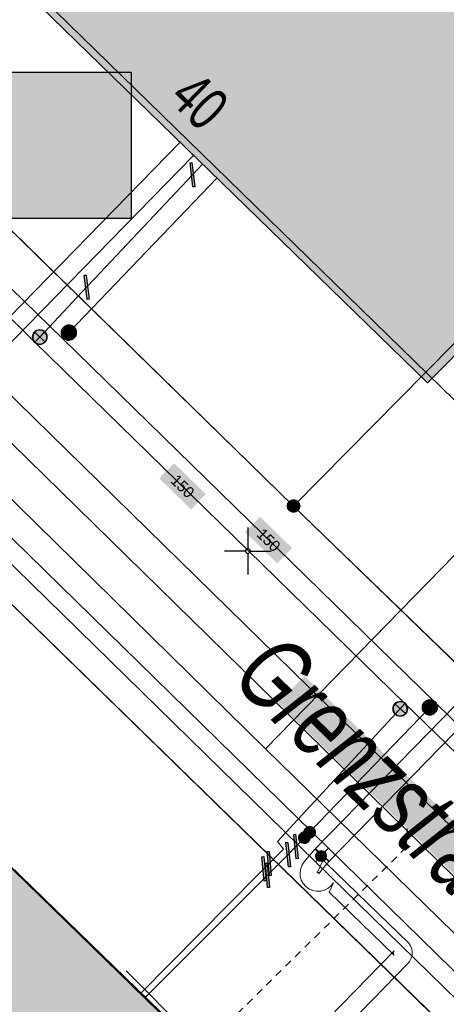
# Model space of a CAD drawing. Header units: metres. Extents: x 2695560 to 2696939, y 1260491 to 1262050.
# Tile 272 of 656: x 2695795 to 2695806, y 1260963 to 1260989. Entities that reach past the tile are written whole.
import ezdxf

# ---------------------------------------------------------------- set-up
doc = ezdxf.new("R2010")
doc.units = ezdxf.units.M
doc.linetypes.add('AUSGEZOGEN', pattern=[0])
doc.linetypes.add('VERDECKT2_S2', pattern=[0.36, 0.2, -0.16])
for name, color, linetype in [('XR$1$AV_Gebäudeflächen (BB)', 7, 'AUSGEZOGEN'), ('XR$1$AV_Grenzpunkte', 7, 'AUSGEZOGEN'), ('XR$1$AV_Haus-Nr.', 7, 'AUSGEZOGEN'), ('XR$1$AV_Koordinatennetzpunkte', 7, 'AUSGEZOGEN'), ('XR$1$AV_Linien (BB)', 7, 'AUSGEZOGEN'), ('XR$1$AV_Strassennamen', 7, 'AUSGEZOGEN'), ('XR$1$EW_LK_Knoten', 1, 'AUSGEZOGEN'), ('XR$1$GA_LK_Absperrarmatur', 32, 'AUSGEZOGEN'), ('XR$1$GA_LK_Rohrleitungsteil', 32, 'AUSGEZOGEN'), ('XR$1$Liegenschaftsgrenzen', 7, 'AUSGEZOGEN'), ('XR$1$PFAV', 255, 'AUSGEZOGEN'), ('XR$1$PFGA', 255, 'AUSGEZOGEN'), ('XR$1$PFWA', 255, 'AUSGEZOGEN'), ('XR$1$RAEW', 8, 'AUSGEZOGEN'), ('XR$1$RP_Abstandslinie', 7, 'AUSGEZOGEN'), ('XR$1$WA_LK_Absperrarmatur', 171, 'AUSGEZOGEN'), ('XR$1$WA_LK_Rohrleitungsteil', 171, 'AUSGEZOGEN')]:
    doc.layers.add(name, color=color, linetype=linetype)
for name, color, linetype, lineweight in [('XR$2$ABW-Linie-R-genau', 4, 'AUSGEZOGEN', 18), ('XR$2$ABW-Linie-R-ungenau', 4, 'VERDECKT2_S2', 18), ('XR$2$ABW-LinieFlaeche-R-genau', 4, 'AUSGEZOGEN', 18), ('XR$2$ELE-LinieFlaeche-genau', 1, 'AUSGEZOGEN', 18), ('XR$2$GAS-Linie-genau', 12, 'AUSGEZOGEN', 18), ('XR$2$GAS-Punkt', 12, 'AUSGEZOGEN', 18), ('XR$2$KOM-Linie-U-genau', 91, 'AUSGEZOGEN', 18), ('XR$2$WAS-Linie-genau', 5, 'AUSGEZOGEN', 18), ('XR$2$WAS-Punkt', 5, 'AUSGEZOGEN', 18), ('XR$2$WEI-Text', 59, 'AUSGEZOGEN', 18)]:
    doc.layers.add(name, color=color, linetype=linetype, lineweight=lineweight)
doc.styles.add('ARIAL', font='arial.ttf')
doc.styles.add('TXT', font='txt')

# ---------------------------------------------------------------- blocks, each defined once
blk = doc.blocks.new('BAV15')
at = {"layer": 'XR$1$PFAV', "transparency": 33554687}
blk.add_hatch(color=7, dxfattribs=at).paths.add_polyline_path([(0.5, 0), (0.49, 0.101), (0.459, 0.197), (0.41, 0.286), (0.344, 0.362), (0.264, 0.424), (0.174, 0.469), (0.076, 0.494), (-0.025, 0.499), (-0.125, 0.484), (-0.22, 0.449), (-0.306, 0.395), (-0.379, 0.326), (-0.437, 0.243), (-0.477, 0.15), (-0.497, 0.051), (-0.497, -0.051), (-0.477, -0.15), (-0.437, -0.243), (-0.379, -0.326), (-0.306, -0.395), (-0.22, -0.449), (-0.125, -0.484), (-0.025, -0.499), (0.076, -0.494), (0.174, -0.469), (0.264, -0.424), (0.344, -0.362), (0.41, -0.286), (0.459, -0.197), (0.49, -0.101)])
at = {"color": 7, "transparency": 33554687}
for start, end in [(90, 270), (270, 90)]:
    blk.add_arc((0, 0), 0.5, start, end, dxfattribs=at)
at = {"layer": 'XR$1$PFAV', "transparency": 33554687}
blk.add_circle((0, 0), 0.5, dxfattribs=at)
blk = doc.blocks.new('BAV2041')
at = {"color": 7, "transparency": 33554687}
for p, q in [((0, 0.5), (0, 0.05)), ((-0.05, 0), (-0.5, 0)), ((0.05, 0), (0.5, 0)), ((0, -0.05), (0, -0.5))]:
    blk.add_line(p, q, dxfattribs=at)
blk.add_circle((0, 0), 0.05, dxfattribs=at)
for start, end in [(90, 270), (270, 90)]:
    blk.add_arc((0, 0), 0.05, start, end, dxfattribs=at)
blk = doc.blocks.new('BWA2013')
at = {"true_color": 0x000000, "transparency": 33554687}
blk.add_hatch(color=18, dxfattribs=at).paths.add_polyline_path([(-0.291, -0.409), (0.352, 0.357), (0.291, 0.409), (-0.352, -0.357)])
at = {"transparency": 33554687}
blk.add_lwpolyline([(-0.291, -0.409), (-0.352, -0.357), (0.291, 0.409), (0.352, 0.357), (-0.291, -0.409)], close=True, dxfattribs=at)
blk = doc.blocks.new('BWA965')
at = {"layer": 'XR$1$PFWA', "transparency": 33554687}
blk.add_hatch(color=7, dxfattribs=at).paths.add_polyline_path([(0, 0.5), (-0.051, 0.497), (-0.101, 0.49), (-0.15, 0.477), (-0.197, 0.459), (-0.243, 0.437), (-0.286, 0.41), (-0.326, 0.379), (-0.362, 0.344), (-0.395, 0.306), (-0.424, 0.264), (-0.449, 0.22), (-0.469, 0.174), (-0.484, 0.125), (-0.494, 0.076), (-0.499, 0.025), (-0.499, -0.025), (-0.494, -0.076), (-0.484, -0.125), (-0.469, -0.174), (-0.449, -0.22), (-0.424, -0.264), (-0.395, -0.306), (-0.362, -0.344), (-0.326, -0.379), (-0.286, -0.41), (-0.243, -0.437), (-0.197, -0.459), (-0.15, -0.477), (-0.101, -0.49), (-0.051, -0.497), (0, -0.5), (0.051, -0.497), (0.101, -0.49), (0.15, -0.477), (0.197, -0.459), (0.243, -0.437), (0.286, -0.41), (0.326, -0.379), (0.362, -0.344), (0.395, -0.306), (0.424, -0.264), (0.449, -0.22), (0.469, -0.174), (0.484, -0.125), (0.494, -0.076), (0.499, -0.025), (0.499, 0.025), (0.494, 0.076), (0.484, 0.125), (0.469, 0.174), (0.449, 0.22), (0.424, 0.264), (0.395, 0.306), (0.362, 0.344), (0.326, 0.379), (0.286, 0.41), (0.243, 0.437), (0.197, 0.459), (0.15, 0.477), (0.101, 0.49), (0.051, 0.497)])
at = {"transparency": 33554687}
blk.add_line((0, 0.5), (0, -0.5), dxfattribs=at)
for start, end in [(90, 270), (270, 90)]:
    blk.add_arc((0, 0), 0.5, start, end, dxfattribs=at)
blk = doc.blocks.new('BGA2013')
at = {"transparency": 33554687}
blk.add_hatch(color=36, dxfattribs=at).paths.add_polyline_path([(-0.291, -0.409), (0.352, 0.357), (0.291, 0.409), (-0.352, -0.357)])
at = {"color": 32, "transparency": 33554687}
blk.add_lwpolyline([(-0.291, -0.409), (-0.352, -0.357), (0.291, 0.409), (0.352, 0.357), (-0.291, -0.409)], close=True, dxfattribs=at)
blk = doc.blocks.new('BGA965')
at = {"layer": 'XR$1$PFGA', "transparency": 33554687}
blk.add_hatch(color=7, dxfattribs=at).paths.add_polyline_path([(0.5, 0), (0.49, 0.101), (0.459, 0.197), (0.41, 0.286), (0.344, 0.362), (0.264, 0.424), (0.174, 0.469), (0.076, 0.494), (-0.025, 0.499), (-0.125, 0.484), (-0.22, 0.449), (-0.306, 0.395), (-0.379, 0.326), (-0.437, 0.243), (-0.477, 0.15), (-0.497, 0.051), (-0.497, -0.051), (-0.477, -0.15), (-0.437, -0.243), (-0.379, -0.326), (-0.306, -0.395), (-0.22, -0.449), (-0.125, -0.484), (-0.025, -0.499), (0.076, -0.494), (0.174, -0.469), (0.264, -0.424), (0.344, -0.362), (0.41, -0.286), (0.459, -0.197), (0.49, -0.101)])
at = {"color": 32, "transparency": 33554687}
blk.add_line((0, 0.5), (0, -0.5), dxfattribs=at)
for start, end in [(90, 270), (270, 90)]:
    blk.add_arc((0, 0), 0.5, start, end, dxfattribs=at)
at = {"layer": 'XR$1$PFGA', "transparency": 33554687}
blk.add_circle((0, 0), 0.5, dxfattribs=at)
blk = doc.blocks.new('BGA2012')
at = {"layer": 'XR$1$PFGA', "transparency": 33554687}
blk.add_hatch(color=7, dxfattribs=at).paths.add_polyline_path([(0.354, -0.354), (0.417, -0.275), (0.464, -0.185), (0.492, -0.088), (0.5, 0.013), (0.487, 0.113), (0.454, 0.209), (0.403, 0.296), (0.335, 0.371), (0.254, 0.431), (0.162, 0.473), (0.063, 0.496), (-0.038, 0.499), (-0.138, 0.481), (-0.231, 0.443), (-0.316, 0.388), (-0.388, 0.316), (-0.443, 0.231), (-0.481, 0.138), (-0.499, 0.038), (-0.496, -0.063), (-0.473, -0.162), (-0.431, -0.254), (-0.371, -0.335), (-0.296, -0.403), (-0.209, -0.454), (-0.113, -0.487), (-0.013, -0.5), (0.088, -0.492), (0.185, -0.464), (0.275, -0.417)])
at = {"color": 32, "transparency": 33554687}
blk.add_line((0.354, 0.354), (-0.354, -0.354), dxfattribs=at)
for start, end in [(45, 225), (225, 45)]:
    blk.add_arc((0, 0), 0.5, start, end, dxfattribs=at)
blk = doc.blocks.new('BEW957')
at = {"layer": 'XR$1$RAEW', "transparency": 33554687}
blk.add_hatch(color=1, dxfattribs=at).paths.add_polyline_path([(-0.5, 0), (-0.497, -0.051), (-0.49, -0.101), (-0.477, -0.15), (-0.459, -0.197), (-0.437, -0.243), (-0.41, -0.286), (-0.379, -0.326), (-0.344, -0.362), (-0.306, -0.395), (-0.264, -0.424), (-0.22, -0.449), (-0.174, -0.469), (-0.125, -0.484), (-0.076, -0.494), (-0.025, -0.499), (0.025, -0.499), (0.076, -0.494), (0.125, -0.484), (0.174, -0.469), (0.22, -0.449), (0.264, -0.424), (0.306, -0.395), (0.344, -0.362), (0.379, -0.326), (0.41, -0.286), (0.437, -0.243), (0.459, -0.197), (0.477, -0.15), (0.49, -0.101), (0.497, -0.051), (0.5, 0), (0.497, 0.051), (0.49, 0.101), (0.477, 0.15), (0.459, 0.197), (0.437, 0.243), (0.41, 0.286), (0.379, 0.326), (0.344, 0.362), (0.306, 0.395), (0.264, 0.424), (0.22, 0.449), (0.174, 0.469), (0.125, 0.484), (0.076, 0.494), (0.025, 0.499), (-0.025, 0.499), (-0.076, 0.494), (-0.125, 0.484), (-0.174, 0.469), (-0.22, 0.449), (-0.264, 0.424), (-0.306, 0.395), (-0.344, 0.362), (-0.379, 0.326), (-0.41, 0.286), (-0.437, 0.243), (-0.459, 0.197), (-0.477, 0.15), (-0.49, 0.101), (-0.497, 0.051)])
at = {"color": 1, "transparency": 33554687}
for start, end in [(90, 180), (180, 270), (0, 90), (270, 0)]:
    blk.add_arc((0, 0), 0.5, start, end, dxfattribs=at)
at = {"layer": 'XR$1$RAEW', "color": 1, "transparency": 33554687}
blk.add_circle((0, 0), 0.5, dxfattribs=at)
blk = doc.blocks.new('GAS-ABSPERRORGAN')
at = {"layer": 'XR$2$GAS-Punkt', "linetype": 'AUSGEZOGEN', "lineweight": 25, "transparency": 33554687}
blk.add_line((0, 200, 2500), (0, -200, 2500), dxfattribs=at)
for points in [[(-196, 39, 2500), (0, 0, 2500), (-200, 0, 2500)], [(-196, 39), (0, 0), (-200, 0)], [(-196, 39, 2500), (-196, 39), (-200, 0), (-200, 0, 2500)], [(-200, 0, 2500), (0, 0, 2500), (-196, -39, 2500)], [(-200, 0), (0, 0), (-196, -39)], [(-185, 77, 2500), (0, 0, 2500), (-196, 39, 2500)], [(-185, 77), (0, 0), (-196, 39)], [(-185, 77, 2500), (-185, 77), (-196, 39), (-196, 39, 2500)], [(-196, -39, 2500), (0, 0, 2500), (-185, -77, 2500)], [(-196, -39), (0, 0), (-185, -77)], [(-166, 111, 2500), (0, 0, 2500), (-185, 77, 2500)], [(-166, 111), (0, 0), (-185, 77)], [(-166, 111, 2500), (-166, 111), (-185, 77), (-185, 77, 2500)], [(-185, -77, 2500), (0, 0, 2500), (-166, -111, 2500)], [(-185, -77), (0, 0), (-166, -111)], [(-141, 141, 2500), (0, 0, 2500), (-166, 111, 2500)], [(-141, 141), (0, 0), (-166, 111)], [(-141, 141, 2500), (-141, 141), (-166, 111), (-166, 111, 2500)], [(-166, -111, 2500), (0, 0, 2500), (-141, -141, 2500)], [(-166, -111), (0, 0), (-141, -141)], [(-111, 166, 2500), (0, 0, 2500), (-141, 141, 2500)], [(-111, 166), (0, 0), (-141, 141)], [(-111, 166, 2500), (-111, 166), (-141, 141), (-141, 141, 2500)], [(-141, -141, 2500), (0, 0, 2500), (-111, -166, 2500)], [(-141, -141), (0, 0), (-111, -166)], [(-77, 185, 2500), (0, 0, 2500), (-111, 166, 2500)], [(-77, 185), (0, 0), (-111, 166)], [(-77, 185, 2500), (-77, 185), (-111, 166), (-111, 166, 2500)], [(-111, -166, 2500), (0, 0, 2500), (-77, -185, 2500)], [(-111, -166), (0, 0), (-77, -185)], [(-39, 196, 2500), (0, 0, 2500), (-77, 185, 2500)], [(-39, 196), (0, 0), (-77, 185)], [(-39, 196, 2500), (-39, 196), (-77, 185), (-77, 185, 2500)], [(-77, -185, 2500), (0, 0, 2500), (-39, -196, 2500)], [(-77, -185), (0, 0), (-39, -196)], [(0, 200, 2500), (0, 0, 2500), (-39, 196, 2500)], [(0, 200), (0, 0), (-39, 196)], [(0, 200, 2500), (0, 200), (-39, 196), (-39, 196, 2500)], [(-39, -196, 2500), (0, 0, 2500), (0, -200, 2500)], [(-39, -196), (0, 0), (0, -200)], [(39, 196, 2500), (0, 0, 2500), (0, 200, 2500)], [(39, 196), (0, 0), (0, 200)], [(39, 196, 2500), (39, 196), (0, 200), (0, 200, 2500)], [(77, 185, 2500), (0, 0, 2500), (39, 196, 2500)], [(77, 185), (0, 0), (39, 196)], [(111, 166, 2500), (0, 0, 2500), (77, 185, 2500)], [(111, 166), (0, 0), (77, 185)], [(141, 141, 2500), (0, 0, 2500), (111, 166, 2500)], [(141, 141), (0, 0), (111, 166)], [(166, 111, 2500), (0, 0, 2500), (141, 141, 2500)], [(166, 111), (0, 0), (141, 141)], [(185, 77, 2500), (0, 0, 2500), (166, 111, 2500)], [(185, 77), (0, 0), (166, 111)], [(196, 39, 2500), (0, 0, 2500), (185, 77, 2500)], [(196, 39), (0, 0), (185, 77)], [(200, 0, 2500), (0, 0, 2500), (196, 39, 2500)], [(200, 0), (0, 0), (196, 39)], [(0, -200, 2500), (0, 0, 2500), (39, -196, 2500)], [(39, -196, 2500), (0, 0, 2500), (77, -185, 2500)], [(77, -185, 2500), (0, 0, 2500), (111, -166, 2500)], [(111, -166, 2500), (0, 0, 2500), (141, -141, 2500)], [(141, -141, 2500), (0, 0, 2500), (166, -111, 2500)], [(166, -111, 2500), (0, 0, 2500), (185, -77, 2500)], [(185, -77, 2500), (0, 0, 2500), (196, -39, 2500)], [(196, -39, 2500), (0, 0, 2500), (200, 0, 2500)], [(0, -200), (0, 0), (39, -196)], [(39, -196), (0, 0), (77, -185)], [(77, -185), (0, 0), (111, -166)], [(111, -166), (0, 0), (141, -141)], [(141, -141), (0, 0), (166, -111)], [(166, -111), (0, 0), (185, -77)], [(185, -77), (0, 0), (196, -39)], [(196, -39), (0, 0), (200, 0)], [(77, 185, 2500), (77, 185), (39, 196), (39, 196, 2500)], [(111, 166, 2500), (111, 166), (77, 185), (77, 185, 2500)], [(141, 141, 2500), (141, 141), (111, 166), (111, 166, 2500)], [(166, 111, 2500), (166, 111), (141, 141), (141, 141, 2500)], [(185, 77, 2500), (185, 77), (166, 111), (166, 111, 2500)], [(196, 39, 2500), (196, 39), (185, 77), (185, 77, 2500)], [(200, 0, 2500), (200, 0), (196, 39), (196, 39, 2500)], [(-200, 0, 2500), (-200, 0), (-196, -39), (-196, -39, 2500)], [(-196, -39, 2500), (-196, -39), (-185, -77), (-185, -77, 2500)], [(-185, -77, 2500), (-185, -77), (-166, -111), (-166, -111, 2500)], [(-166, -111, 2500), (-166, -111), (-141, -141), (-141, -141, 2500)], [(-141, -141, 2500), (-141, -141), (-111, -166), (-111, -166, 2500)], [(-111, -166, 2500), (-111, -166), (-77, -185), (-77, -185, 2500)], [(-77, -185, 2500), (-77, -185), (-39, -196), (-39, -196, 2500)], [(-39, -196, 2500), (-39, -196), (0, -200), (0, -200, 2500)], [(0, -200, 2500), (0, -200), (39, -196), (39, -196, 2500)], [(39, -196, 2500), (39, -196), (77, -185), (77, -185, 2500)], [(77, -185, 2500), (77, -185), (111, -166), (111, -166, 2500)], [(111, -166, 2500), (111, -166), (141, -141), (141, -141, 2500)], [(141, -141, 2500), (141, -141), (166, -111), (166, -111, 2500)], [(166, -111, 2500), (166, -111), (185, -77), (185, -77, 2500)], [(185, -77, 2500), (185, -77), (196, -39), (196, -39, 2500)], [(196, -39, 2500), (196, -39), (200, 0), (200, 0, 2500)]]:
    blk.add_3dface(points, dxfattribs=at)
blk = doc.blocks.new('GAS-BOGEN_VERTIKAL')
at = {"layer": 'XR$2$GAS-Punkt', "linetype": 'AUSGEZOGEN', "true_color": 0xc50000, "transparency": 33554687}
blk.add_hatch(color=12, dxfattribs=at).paths.add_polyline_path([(0, -150), (15, -149), (30, -147), (45, -143), (59, -138), (73, -131), (86, -123), (98, -114), (109, -103), (119, -92), (127, -79), (135, -66), (141, -52), (145, -38), (148, -23), (150, -8), (150, 8), (148, 23), (145, 38), (141, 52), (135, 66), (127, 79), (119, 92), (109, 103), (98, 114), (86, 123), (73, 131), (59, 138), (45, 143), (30, 147), (15, 149), (0, 150), (-15, 149), (-30, 147), (-45, 143), (-59, 138), (-73, 131), (-86, 123), (-98, 114), (-109, 103), (-119, 92), (-127, 79), (-135, 66), (-141, 52), (-145, 38), (-148, 23), (-150, 8), (-150, -8), (-148, -23), (-145, -38), (-141, -52), (-135, -66), (-127, -79), (-119, -92), (-109, -103), (-98, -114), (-86, -123), (-73, -131), (-59, -138), (-45, -143), (-30, -147), (-15, -149)])
at = {"layer": 'XR$2$GAS-Punkt', "linetype": 'AUSGEZOGEN', "lineweight": 25, "transparency": 33554687}
for points in [[(-147, 29, 2500), (0, 0, 2500), (-150, 0, 2500)], [(-147, 29), (0, 0), (-150, 0)], [(-147, 29, 2500), (-147, 29), (-150, 0), (-150, 0, 2500)], [(-150, 0, 2500), (0, 0, 2500), (-147, -29, 2500)], [(-150, 0), (0, 0), (-147, -29)], [(-139, 57, 2500), (0, 0, 2500), (-147, 29, 2500)], [(-139, 57), (0, 0), (-147, 29)], [(-139, 57, 2500), (-139, 57), (-147, 29), (-147, 29, 2500)], [(-147, -29, 2500), (0, 0, 2500), (-139, -57, 2500)], [(-147, -29), (0, 0), (-139, -57)], [(-125, 83, 2500), (0, 0, 2500), (-139, 57, 2500)], [(-125, 83), (0, 0), (-139, 57)], [(-125, 83, 2500), (-125, 83), (-139, 57), (-139, 57, 2500)], [(-139, -57, 2500), (0, 0, 2500), (-125, -83, 2500)], [(-139, -57), (0, 0), (-125, -83)], [(-106, 106, 2500), (0, 0, 2500), (-125, 83, 2500)], [(-106, 106), (0, 0), (-125, 83)], [(-106, 106, 2500), (-106, 106), (-125, 83), (-125, 83, 2500)], [(-125, -83, 2500), (0, 0, 2500), (-106, -106, 2500)], [(-125, -83), (0, 0), (-106, -106)], [(-83, 125, 2500), (0, 0, 2500), (-106, 106, 2500)], [(-83, 125), (0, 0), (-106, 106)], [(-83, 125, 2500), (-83, 125), (-106, 106), (-106, 106, 2500)], [(-106, -106, 2500), (0, 0, 2500), (-83, -125, 2500)], [(-106, -106), (0, 0), (-83, -125)], [(-57, 139, 2500), (0, 0, 2500), (-83, 125, 2500)], [(-57, 139), (0, 0), (-83, 125)], [(-57, 139, 2500), (-57, 139), (-83, 125), (-83, 125, 2500)], [(-83, -125, 2500), (0, 0, 2500), (-57, -139, 2500)], [(-83, -125), (0, 0), (-57, -139)], [(-29, 147, 2500), (0, 0, 2500), (-57, 139, 2500)], [(-29, 147), (0, 0), (-57, 139)], [(-29, 147, 2500), (-29, 147), (-57, 139), (-57, 139, 2500)], [(-57, -139, 2500), (0, 0, 2500), (-29, -147, 2500)], [(-57, -139), (0, 0), (-29, -147)], [(0, 150, 2500), (0, 0, 2500), (-29, 147, 2500)], [(0, 150), (0, 0), (-29, 147)], [(0, 150, 2500), (0, 150), (-29, 147), (-29, 147, 2500)], [(-29, -147, 2500), (0, 0, 2500), (0, -150, 2500)], [(-29, -147), (0, 0), (0, -150)], [(29, 147, 2500), (0, 0, 2500), (0, 150, 2500)], [(29, 147), (0, 0), (0, 150)], [(29, 147, 2500), (29, 147), (0, 150), (0, 150, 2500)], [(57, 139, 2500), (0, 0, 2500), (29, 147, 2500)], [(57, 139), (0, 0), (29, 147)], [(83, 125, 2500), (0, 0, 2500), (57, 139, 2500)], [(83, 125), (0, 0), (57, 139)], [(106, 106, 2500), (0, 0, 2500), (83, 125, 2500)], [(106, 106), (0, 0), (83, 125)], [(125, 83, 2500), (0, 0, 2500), (106, 106, 2500)], [(125, 83), (0, 0), (106, 106)], [(139, 57, 2500), (0, 0, 2500), (125, 83, 2500)], [(139, 57), (0, 0), (125, 83)], [(147, 29, 2500), (0, 0, 2500), (139, 57, 2500)], [(147, 29), (0, 0), (139, 57)], [(150, 0, 2500), (0, 0, 2500), (147, 29, 2500)], [(150, 0), (0, 0), (147, 29)], [(0, -150, 2500), (0, 0, 2500), (29, -147, 2500)], [(29, -147, 2500), (0, 0, 2500), (57, -139, 2500)], [(57, -139, 2500), (0, 0, 2500), (83, -125, 2500)], [(83, -125, 2500), (0, 0, 2500), (106, -106, 2500)], [(106, -106, 2500), (0, 0, 2500), (125, -83, 2500)], [(125, -83, 2500), (0, 0, 2500), (139, -57, 2500)], [(139, -57, 2500), (0, 0, 2500), (147, -29, 2500)], [(147, -29, 2500), (0, 0, 2500), (150, 0, 2500)], [(0, -150), (0, 0), (29, -147)], [(29, -147), (0, 0), (57, -139)], [(57, -139), (0, 0), (83, -125)], [(83, -125), (0, 0), (106, -106)], [(106, -106), (0, 0), (125, -83)], [(125, -83), (0, 0), (139, -57)], [(139, -57), (0, 0), (147, -29)], [(147, -29), (0, 0), (150, 0)], [(57, 139, 2500), (57, 139), (29, 147), (29, 147, 2500)], [(83, 125, 2500), (83, 125), (57, 139), (57, 139, 2500)], [(106, 106, 2500), (106, 106), (83, 125), (83, 125, 2500)], [(125, 83, 2500), (125, 83), (106, 106), (106, 106, 2500)], [(139, 57, 2500), (139, 57), (125, 83), (125, 83, 2500)], [(147, 29, 2500), (147, 29), (139, 57), (139, 57, 2500)], [(150, 0, 2500), (150, 0), (147, 29), (147, 29, 2500)], [(-150, 0, 2500), (-150, 0), (-147, -29), (-147, -29, 2500)], [(-147, -29, 2500), (-147, -29), (-139, -57), (-139, -57, 2500)], [(-139, -57, 2500), (-139, -57), (-125, -83), (-125, -83, 2500)], [(-125, -83, 2500), (-125, -83), (-106, -106), (-106, -106, 2500)], [(-106, -106, 2500), (-106, -106), (-83, -125), (-83, -125, 2500)], [(-83, -125, 2500), (-83, -125), (-57, -139), (-57, -139, 2500)], [(-57, -139, 2500), (-57, -139), (-29, -147), (-29, -147, 2500)], [(-29, -147, 2500), (-29, -147), (0, -150), (0, -150, 2500)], [(0, -150, 2500), (0, -150), (29, -147), (29, -147, 2500)], [(29, -147, 2500), (29, -147), (57, -139), (57, -139, 2500)], [(57, -139, 2500), (57, -139), (83, -125), (83, -125, 2500)], [(83, -125, 2500), (83, -125), (106, -106), (106, -106, 2500)], [(106, -106, 2500), (106, -106), (125, -83), (125, -83, 2500)], [(125, -83, 2500), (125, -83), (139, -57), (139, -57, 2500)], [(139, -57, 2500), (139, -57), (147, -29), (147, -29, 2500)], [(147, -29, 2500), (147, -29), (150, 0), (150, 0, 2500)]]:
    blk.add_3dface(points, dxfattribs=at)
blk = doc.blocks.new('WAS-ABSPERRORGAN')
at = {"layer": 'XR$2$WAS-Punkt', "linetype": 'AUSGEZOGEN', "transparency": 33554687}
for p, q in [((0, 200, 2500), (0, -200, 2500)), ((0, 0), (0, 0))]:
    blk.add_line(p, q, dxfattribs=at)
blk.add_circle((0, 0, 502500), 200, dxfattribs=at)

msp = doc.modelspace()

# ---------------------------------------------------------------- hatches: boundary and pattern name
at = {"transparency": 33554687}
for points in [[(2695794.008, 1260987.578), (2695794.008, 1260983.677), (2695797.855, 1260983.677), (2695797.855, 1260987.578)], [(2695799.003, 1260977.151), (2695798.608, 1260976.746), (2695799.455, 1260975.919), (2695799.85, 1260976.324)], [(2695801.297, 1260975.723), (2695800.899, 1260975.315), (2695801.753, 1260974.481), (2695802.151, 1260974.889)], [(2695802.482, 1260971.476), (2695801.781, 1260970.756), (2695807.932, 1260964.764), (2695808.633, 1260965.484)]]:
    msp.add_hatch(color=7, dxfattribs=at).paths.add_polyline_path(points)
at = {"layer": 'XR$1$AV_Gebäudeflächen (BB)', "true_color": 0xd2d2d2, "transparency": 33554687}
for points in [[(2695812.419, 1260985.995), (2695807.461, 1260990.852), (2695813.089, 1260996.597), (2695804.154, 1261005.351), (2695791.867, 1260992.81), (2695805.758, 1260979.291)], [(2695796.835, 1260950.125), (2695803.931, 1260957.384), (2695792.712, 1260968.27), (2695788.485, 1260963.914), (2695793.132, 1260959.405), (2695790.342, 1260956.53)]]:
    msp.add_hatch(color=254, dxfattribs=at).paths.add_polyline_path(points)

# ---------------------------------------------------------------- linework, layer by layer
at = {"color": 24, "lineweight": -3, "transparency": 33554687}
msp.add_lwpolyline([(2695794.008, 1260987.578), (2695797.855, 1260987.578), (2695797.855, 1260983.677), (2695794.008, 1260983.677), (2695794.008, 1260987.578)], close=True, dxfattribs=at)
at = {"layer": 'XR$1$AV_Linien (BB)', "color": 7, "linetype": 'AUSGEZOGEN', "transparency": 33554687}
for points in [[(2695812.419, 1260985.995), (2695805.758, 1260979.291), (2695791.867, 1260992.81), (2695804.154, 1261005.351), (2695813.089, 1260996.597), (2695807.461, 1260990.852), (2695812.419, 1260985.995)], [(2695796.835, 1260950.125), (2695790.342, 1260956.53), (2695793.132, 1260959.405), (2695788.485, 1260963.914), (2695792.712, 1260968.27), (2695803.931, 1260957.384), (2695796.835, 1260950.125)]]:
    msp.add_lwpolyline(points, close=True, dxfattribs=at)
for points in [[(2695807.47, 1260970.894), (2695802.19, 1260976.01), (2695786.14, 1260991.68)], [(2695776.44, 1260991.14), (2695784.181, 1260983.599), (2695793.819, 1260974.21), (2695812.44, 1260956.07)]]:
    msp.add_lwpolyline(points, dxfattribs=at)
at = {"layer": 'XR$1$Liegenschaftsgrenzen', "color": 7, "linetype": 'AUSGEZOGEN', "transparency": 33554687}
for p, q in [((2695786.14, 1260991.68), (2695802.19, 1260976.01)), ((2695802.19, 1260976.01), (2695817.28, 1260961.39)), ((2695793.819, 1260974.21), (2695812.44, 1260956.07))]:
    msp.add_line(p, q, dxfattribs=at)
msp.add_lwpolyline([(2695802.19, 1260976.01), (2695815.67, 1260989.66), (2695816.979, 1260990.951)], dxfattribs=at)
at = {"layer": 'XR$1$RP_Abstandslinie', "color": 7, "linetype": 'AUSGEZOGEN', "transparency": 33554687}
for points in [[(2695757, 1261027.08), (2695794.42, 1260990.6), (2695832.73, 1260953.25)], [(2695856.7, 1260860.13), (2695857.75, 1260859.23), (2695879.05, 1260884.09), (2695849.73, 1260912.66), (2695820.73, 1260940.94), (2695782.41, 1260978.28), (2695744.56, 1261015.18)]]:
    msp.add_lwpolyline(points, dxfattribs=at)
at = {"layer": 'XR$2$ABW-Linie-R-genau', "linetype": 'AUSGEZOGEN', "transparency": 33554687}
msp.add_lwpolyline([(2695797.724, 1260963.612), (2695799.364, 1260961.967), (2695800.11, 1260961.916)], dxfattribs=at)
at = {"layer": 'XR$2$ABW-Linie-R-ungenau', "linetype": 'VERDECKT2_S2', "transparency": 33554687}
msp.add_lwpolyline([(2695799.666, 1260961.464), (2695805.192, 1260966.902), (2695805.217, 1260967.411)], dxfattribs=at)
at = {"layer": 'XR$2$ABW-LinieFlaeche-R-genau', "linetype": 'AUSGEZOGEN', "transparency": 33554687}
msp.add_lwpolyline([(2695825.695, 1260947.294), (2695791.611, 1260980.673), (2695792.241, 1260981.317), (2695826.325, 1260947.938), (2695825.695, 1260947.294)], close=True, dxfattribs=at)
at = {"layer": 'XR$2$ELE-LinieFlaeche-genau', "linetype": 'AUSGEZOGEN', "transparency": 33554687}
for points in [[(2695791.775, 1260978.152), (2695799.162, 1260985.71), (2695799.52, 1260985.36), (2695792.161, 1260977.83)], [(2695801.026, 1260960.201), (2695804.87, 1260964.15), (2695804.866, 1260964.145), (2695804.858, 1260964.129), (2695804.853, 1260964.114), (2695804.85, 1260964.097), (2695804.851, 1260964.08), (2695804.855, 1260964.063), (2695804.86, 1260964.049), (2695804.872, 1260964.031), (2695803.137, 1260965.714), (2695803.251, 1260965.964), (2695803.185, 1260965.879), (2695803.104, 1260965.812), (2695803.009, 1260965.763), (2695802.905, 1260965.738), (2695802.802, 1260965.736), (2695802.701, 1260965.754), (2695802.6, 1260965.797), (2695802.515, 1260965.861), (2695802.446, 1260965.94), (2695802.396, 1260966.033), (2695802.366, 1260966.135), (2695802.362, 1260966.241), (2695802.379, 1260966.343), (2695802.419, 1260966.444), (2695802.471, 1260966.516), (2695802.758, 1260966.861), (2695803.142, 1260966.541), (2695802.867, 1260966.212), (2695802.861, 1260966.202), (2695802.863, 1260966.209), (2695802.864, 1260966.211), (2695802.864, 1260966.217), (2695802.862, 1260966.223), (2695802.86, 1260966.226), (2695802.857, 1260966.229), (2695802.852, 1260966.233), (2695802.845, 1260966.236), (2695802.842, 1260966.236), (2695802.839, 1260966.236), (2695802.833, 1260966.235), (2695802.828, 1260966.232), (2695802.825, 1260966.229), (2695802.821, 1260966.224), (2695802.977, 1260966.566), (2695803.052, 1260966.494), (2695805.264, 1260964.347), (2695805.306, 1260964.281), (2695805.333, 1260964.215), (2695805.349, 1260964.144), (2695805.352, 1260964.071), (2695805.341, 1260963.998), (2695805.318, 1260963.929), (2695805.284, 1260963.865), (2695805.244, 1260963.816), (2695801.384, 1260959.853)]]:
    msp.add_lwpolyline(points, dxfattribs=at)
for points in [[(2695802.775, 1260966.522), (2695792.66, 1260976.412), (2695793.01, 1260976.77), (2695803.125, 1260966.88), (2695802.775, 1260966.522)], [(2695802.771, 1260966.876), (2695810.997, 1260975.294), (2695811.093, 1260975.369), (2695811.215, 1260975.423), (2695811.343, 1260975.45), (2695811.463, 1260975.446), (2695811.721, 1260975.405), (2695811.641, 1260974.911), (2695811.417, 1260974.948), (2695811.387, 1260974.948), (2695811.369, 1260974.945), (2695811.353, 1260974.937), (2695811.331, 1260974.92), (2695803.129, 1260966.526), (2695802.771, 1260966.876)], [(2695807.706, 1260961.7), (2695802.775, 1260966.522), (2695803.125, 1260966.88), (2695808.056, 1260962.058), (2695807.706, 1260961.7)]]:
    msp.add_lwpolyline(points, close=True, dxfattribs=at)
at = {"layer": 'XR$2$GAS-Linie-genau', "linetype": 'AUSGEZOGEN', "transparency": 33554687}
for p, q in [((2695796.195, 1260980.634), (2695800.143, 1260984.755)), ((2695792.816, 1260983.606), (2695796.033, 1260980.465)), ((2695796.033, 1260980.465), (2695796.195, 1260980.634)), ((2695796.033, 1260980.465), (2695805.955, 1260970.774)), ((2695805.955, 1260970.774), (2695805.825, 1260970.639)), ((2695805.955, 1260970.774), (2695812.1, 1260964.795)), ((2695805.825, 1260970.639), (2695802.617, 1260967.309)), ((2695802.617, 1260967.309), (2695802.479, 1260967.164)), ((2695802.479, 1260967.164), (2695802.251, 1260966.928)), ((2695802.251, 1260966.928), (2695802.042, 1260966.711)), ((2695798.228, 1260962.9), (2695801.489, 1260966.159))]:
    msp.add_line(p, q, dxfattribs=at)
msp.add_lwpolyline([(2695801.489, 1260966.159), (2695801.854, 1260966.523), (2695802.042, 1260966.711)], dxfattribs=at)
at = {"layer": 'XR$2$KOM-Linie-U-genau', "linetype": 'AUSGEZOGEN', "transparency": 33554687}
for q in [(2695782.113, 1260988.511), (2695812.474, 1260980.842), (2695829.571, 1260942.059)]:
    msp.add_line((2695801.44, 1260969.532), q, dxfattribs=at)
at = {"layer": 'XR$2$WAS-Linie-genau', "linetype": 'AUSGEZOGEN', "transparency": 33554687}
for p, q in [((2695787.667, 1260987.873), (2695795.292, 1260980.379)), ((2695799.491, 1260984.846), (2695799.758, 1260985.13)), ((2695796.884, 1260982.073), (2695799.491, 1260984.846)), ((2695796.67, 1260981.845), (2695796.884, 1260982.073)), ((2695795.42, 1260980.516), (2695796.67, 1260981.845)), ((2695795.292, 1260980.379), (2695795.42, 1260980.516)), ((2695795.292, 1260980.379), (2695805.16, 1260970.74)), ((2695805.033, 1260970.602), (2695805.16, 1260970.74)), ((2695805.16, 1260970.74), (2695811.35, 1260964.732)), ((2695801.918, 1260966.859), (2695801.537, 1260966.474)), ((2695801.537, 1260966.474), (2695801.397, 1260966.332)), ((2695801.397, 1260966.332), (2695801.246, 1260966.181)), ((2695801.246, 1260966.181), (2695798.119, 1260963.021))]:
    msp.add_line(p, q, dxfattribs=at)
msp.add_lwpolyline([(2695801.918, 1260966.859), (2695801.765, 1260967.06), (2695805.033, 1260970.602)], dxfattribs=at)

# ---------------------------------------------------------------- block references
at = {"layer": 'XR$1$AV_Grenzpunkte', "color": 7, "linetype": 'AUSGEZOGEN', "lineweight": -3, "transparency": 33554687, "xscale": 0.3249999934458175, "yscale": 0.3249999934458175}
msp.add_blockref('BAV15', (2695802.19, 1260976.01), dxfattribs=at)
at = {"layer": 'XR$1$AV_Koordinatennetzpunkte', "color": 7, "linetype": 'AUSGEZOGEN', "lineweight": -3, "transparency": 33554687, "xscale": 1.25, "yscale": 1.25}
msp.add_blockref('BAV2041', (2695800.97, 1260974.81), dxfattribs=at)
at = {"layer": 'XR$1$EW_LK_Knoten', "color": 1, "linetype": 'AUSGEZOGEN', "lineweight": -3, "transparency": 33554687, "xscale": 0.2749999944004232, "yscale": 0.2749999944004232}
msp.add_blockref('BEW957', (2695802.923, 1260966.672), dxfattribs=at)
at = {"layer": 'XR$1$GA_LK_Absperrarmatur', "color": 32, "linetype": 'AUSGEZOGEN', "lineweight": -3, "transparency": 33554687}
for name, p, xscale, yscale, rotation in [('BGA2012', (2695796.196, 1260980.634), 0.374999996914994, 0.3749999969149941, 46.23209999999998), ('BGA965', (2695805.827, 1260970.639), 0.3749999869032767, 0.3749999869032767, 226.0773)]:
    msp.add_blockref(name, p, dxfattribs=dict(at, xscale=xscale, yscale=yscale, rotation=rotation))
at = {"layer": 'XR$1$GA_LK_Rohrleitungsteil', "color": 32, "linetype": 'AUSGEZOGEN', "lineweight": -3, "transparency": 33554687, "yscale": 0.6499999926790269}
for p, xscale, rotation in [((2695802.253, 1260966.928), 0.6499999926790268, 226.0772999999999), ((2695802.044, 1260966.711), 0.6499999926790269, 46.07729999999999), ((2695801.491, 1260966.159), 0.6499999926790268, 44.97750000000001)]:
    msp.add_blockref('BGA2013', p, dxfattribs=dict(at, xscale=xscale, rotation=rotation))
at = {"layer": 'XR$1$WA_LK_Absperrarmatur', "color": 171, "linetype": 'AUSGEZOGEN', "lineweight": -3, "transparency": 33554687, "xscale": 0.3749999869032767, "yscale": 0.3749999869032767}
for p, rotation in [((2695795.421, 1260980.516), 46.77106081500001), ((2695805.035, 1260970.602), 47.306780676)]:
    msp.add_blockref('BWA965', p, dxfattribs=dict(at, rotation=rotation))
at = {"layer": 'XR$1$WA_LK_Rohrleitungsteil', "color": 171, "linetype": 'AUSGEZOGEN', "lineweight": -3, "transparency": 33554687}
for p, xscale, yscale, rotation in [((2695799.492, 1260984.846), 0.6499999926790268, 0.6499999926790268, 46.929199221), ((2695796.671, 1260981.845), 0.6499999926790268, 0.6499999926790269, 46.77106081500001), ((2695801.539, 1260966.474), 0.6499999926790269, 0.6499999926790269, 225.29176848), ((2695801.399, 1260966.332), 0.6499999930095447, 0.6499999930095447, 225.29176848)]:
    msp.add_blockref('BWA2013', p, dxfattribs=dict(at, xscale=xscale, yscale=yscale, rotation=rotation))
at = {"layer": 'XR$2$GAS-Punkt', "color": 12, "linetype": 'AUSGEZOGEN', "lineweight": 18, "transparency": 33554687, "yscale": 0.001, "zscale": 0.001}
for name, p, xscale, rotation in [('GAS-ABSPERRORGAN', (2695796.195, 1260980.634), 0.0009999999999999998, 316.3), ('GAS-ABSPERRORGAN', (2695805.825, 1260970.639), 0.001, 136.1), ('GAS-BOGEN_VERTIKAL', (2695802.617, 1260967.309), 0.001, 136.1), ('GAS-BOGEN_VERTIKAL', (2695802.479, 1260967.164), 0.001, 136.1)]:
    msp.add_blockref(name, p, dxfattribs=dict(at, xscale=xscale, rotation=rotation))
at = {"layer": 'XR$2$WAS-Punkt', "color": 5, "linetype": 'AUSGEZOGEN', "lineweight": 18, "transparency": 33554687, "zscale": 0.001}
for p, xscale, yscale, rotation in [((2695795.42, 1260980.516), 0.0009999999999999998, 0.0009999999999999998, 316.8000000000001), ((2695805.033, 1260970.602), 0.001, 0.001, 317.4)]:
    msp.add_blockref('WAS-ABSPERRORGAN', p, dxfattribs=dict(at, xscale=xscale, yscale=yscale, rotation=rotation))

# ---------------------------------------------------------------- texts
at = {"layer": 'XR$1$AV_Haus-Nr.', "color": 7, "transparency": 33554687, "insert": (2695799.267, 1260986.387), "char_height": 1.1621, "width": 1.68109, "attachment_point": 8, "rotation": 315.7407, "style": 'ARIAL'}
msp.add_mtext('\\W0.70;40', dxfattribs=at)
at = {"layer": 'XR$1$AV_Strassennamen', "color": 7, "transparency": 33554687, "insert": (2695805.2, 1260968.113), "char_height": 1.93684, "width": 11.97761, "attachment_point": 5, "rotation": 315.7497, "style": 'ARIAL'}
msp.add_mtext('\\A1;{\\fArial|i1|b0;\\H1.936838;\\W0.700000;\\C7;Grenzstrasse}\\P', dxfattribs=at)
at = {"layer": 'XR$2$WEI-Text', "transparency": 33554687, "char_height": 0.3, "width": 0.9119, "attachment_point": 5, "rotation": 315.7, "style": 'TXT'}
for insert in [(2695799.228, 1260976.535), (2695801.524, 1260975.102)]:
    msp.add_mtext('\\W1.00;150', dxfattribs=dict(at, insert=insert))

doc.saveas('drawing.dxf')
